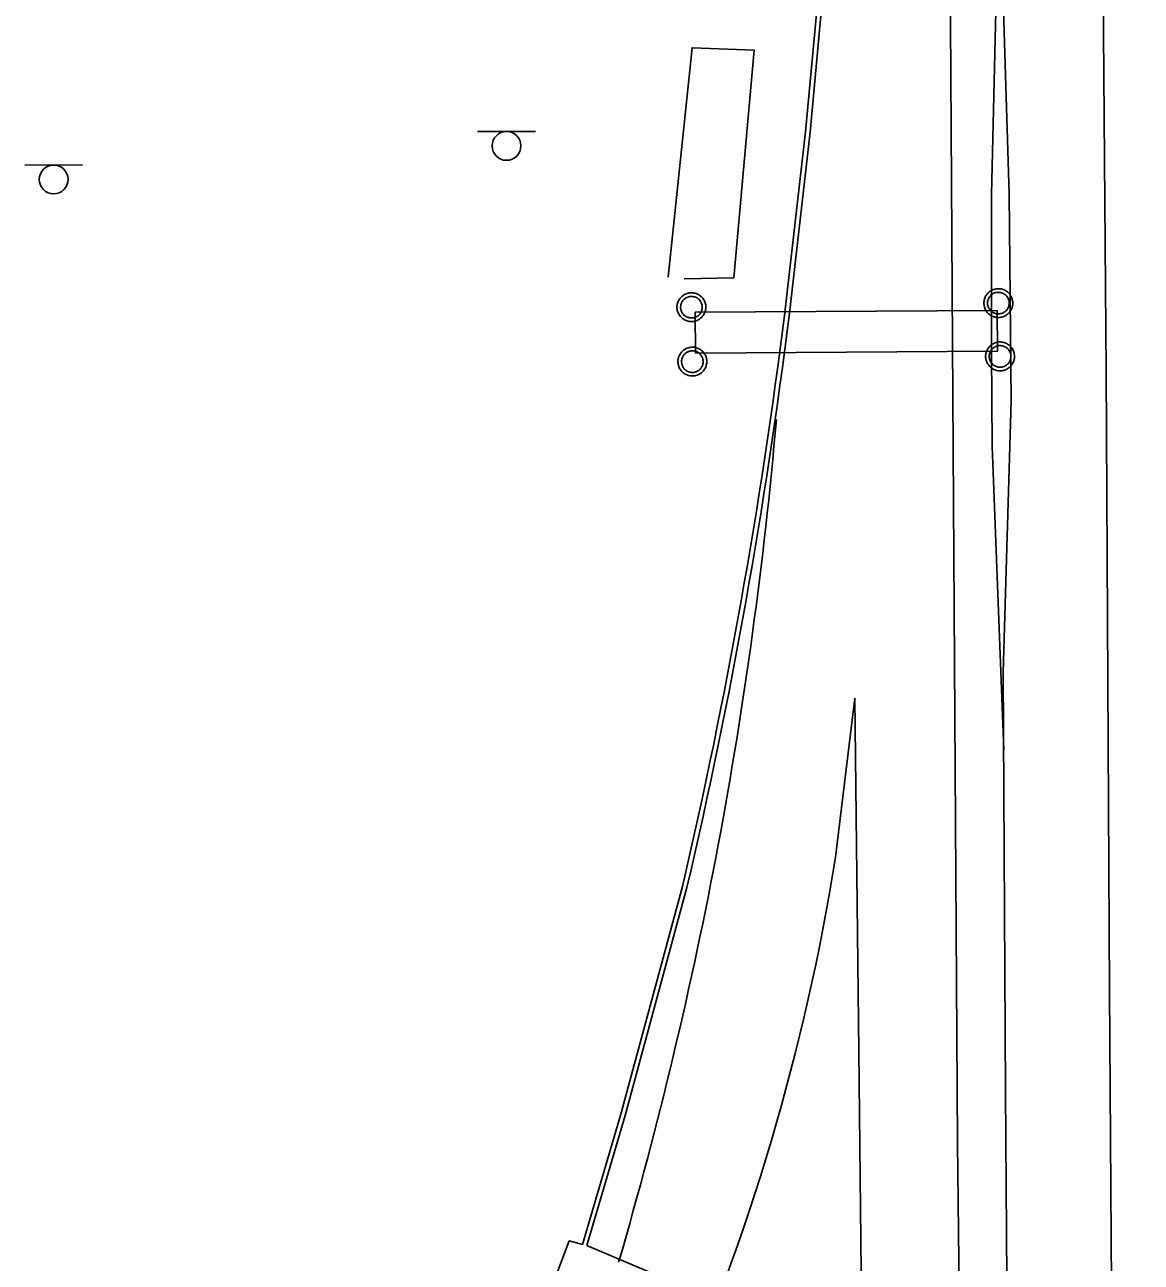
# Model space of a CAD drawing. Extents: x 2145380 to 2157287, y 139568 to 149130.
# Drawn here: x 2150633.3 to 2150778, y 143688.1 to 143848.7 of the extents above; entities that cross this region are included whole.
import ezdxf

# ---------------------------------------------------------------- set-up
doc = ezdxf.new("R2010")
doc.units = 0
for name, color, linetype in [('TOPO_Asphalt', 7, 'Continuous'), ('TOPO_Concrete', 7, 'Continuous'), ('TOPO_Curb Back', 7, 'Continuous'), ('TOPO_Power Pole', 7, 'Continuous'), ('TOPO_Sign', 7, 'Continuous'), ('TOPO_Wall Freestanding', 7, 'Continuous')]:
    doc.layers.add(name, color=color, linetype=linetype)

msp = doc.modelspace()

# ---------------------------------------------------------------- linework, layer by layer
at = {"layer": 'TOPO_Asphalt'}
for points in [[(2150772.83, 143886.16), (2150773.51, 143803.73), (2150773.92, 143723.32), (2150774.62, 143621.07), (2150775.2, 143512.02), (2150776.06, 143373.6), (2150776.8, 143240.22), (2150777.68, 143101.35), (2150778.04, 143055.61)], [(2150761.33, 143058.39), (2150760.85, 143109.01), (2150759.25, 143261.24), (2150757.66, 143398.88), (2150755.78, 143565.43), (2150754.21, 143703.67), (2150753.32, 143849.02), (2150753.42, 143879.74)], [(2150738.39, 143740.69), (2150740.91, 143761.3), (2150741.44, 143715.51), (2150742.16, 143646.15), (2150743.31, 143579.69), (2150744.37, 143494.08), (2150745.11, 143413.41), (2150746.4, 143303.44), (2150747.21, 143203.09)], [(2150705.59, 143690.44), (2150703.88, 143690.9), (2150693.64, 143663.88)], [(2150706.16, 143690.28), (2150731.1, 143679.69), (2150760.66, 143679.73)]]:
    msp.add_lwpolyline(points, dxfattribs=at)
for centre, radius, start, end in [((2150165.26, 143846.68), 567.61, 343.7795, 355.024), ((2150454.44, 143785.55), 287.47, 335.932, 351.0219)]:
    msp.add_arc(centre, radius, start, end, dxfattribs=at)
at = {"layer": 'TOPO_Concrete'}
msp.add_lwpolyline([(2150716.71, 143815.91), (2150719.8, 143845.68), (2150727.85, 143845.39), (2150725.19, 143815.84), (2150718.76, 143815.69)], dxfattribs=at)
at = {"layer": 'TOPO_Curb Back'}
for points in [[(2150736.99, 143861.71), (2150734.5, 143834.78), (2150731.81, 143811.32)], [(2150737.59, 143861.66), (2150735.1, 143834.72), (2150732.41, 143811.24)], [(2150718.55, 143736.88), (2150710.54, 143707.34), (2150705.58, 143690.45)], [(2150719.13, 143736.73), (2150711.12, 143707.17), (2150706.16, 143690.28)]]:
    msp.add_lwpolyline(points, dxfattribs=at)
for centre, radius, start, end in [((2150021.5, 143899.48), 715.76, 346.86941, 352.92441), ((2150021.47, 143899.49), 716.4, 346.86864, 352.9244)]:
    msp.add_arc(centre, radius, start, end, dxfattribs=at)
at = {"layer": 'TOPO_Power Pole'}
for points in [[(2150717.84, 143812.03), (2150717.84, 143812.16), (2150717.86, 143812.29), (2150717.88, 143812.41), (2150717.92, 143812.54), (2150717.96, 143812.67), (2150718.01, 143812.79), (2150718.07, 143812.91), (2150718.13, 143813.03), (2150718.21, 143813.14), (2150718.29, 143813.24), (2150718.38, 143813.34), (2150718.47, 143813.43), (2150718.58, 143813.51), (2150718.69, 143813.59), (2150718.8, 143813.66), (2150718.92, 143813.72), (2150719.04, 143813.77), (2150719.16, 143813.81), (2150719.29, 143813.85), (2150719.43, 143813.87), (2150719.56, 143813.89), (2150719.69, 143813.89), (2150719.82, 143813.89), (2150719.95, 143813.88), (2150720.08, 143813.86), (2150720.2, 143813.83), (2150720.33, 143813.79), (2150720.45, 143813.74), (2150720.58, 143813.69), (2150720.69, 143813.62), (2150720.8, 143813.55), (2150720.91, 143813.47), (2150721, 143813.38), (2150721.1, 143813.29), (2150721.18, 143813.18), (2150721.26, 143813.07), (2150721.33, 143812.96), (2150721.4, 143812.85), (2150721.45, 143812.72), (2150721.49, 143812.6), (2150721.53, 143812.47), (2150721.56, 143812.34), (2150721.57, 143812.21), (2150721.58, 143812.08), (2150721.58, 143811.95), (2150721.57, 143811.82), (2150721.55, 143811.69), (2150721.52, 143811.56), (2150721.48, 143811.43), (2150721.44, 143811.31), (2150721.38, 143811.19), (2150721.32, 143811.07), (2150721.25, 143810.96), (2150721.17, 143810.85), (2150721.08, 143810.75), (2150720.99, 143810.66), (2150720.89, 143810.58), (2150720.78, 143810.49), (2150720.67, 143810.42), (2150720.56, 143810.36), (2150720.44, 143810.3), (2150720.31, 143810.25), (2150720.18, 143810.22), (2150720.06, 143810.19), (2150719.92, 143810.17), (2150719.79, 143810.16), (2150719.67, 143810.16), (2150719.54, 143810.17), (2150719.41, 143810.18), (2150719.27, 143810.21), (2150719.15, 143810.24), (2150719.02, 143810.29), (2150718.9, 143810.34), (2150718.78, 143810.41), (2150718.67, 143810.47), (2150718.56, 143810.55), (2150718.46, 143810.64), (2150718.37, 143810.73), (2150718.28, 143810.83), (2150718.2, 143810.94), (2150718.12, 143811.04), (2150718.06, 143811.15), (2150718, 143811.28), (2150717.95, 143811.4), (2150717.91, 143811.53), (2150717.88, 143811.65), (2150717.86, 143811.79), (2150717.84, 143811.92), (2150717.84, 143812.03)], [(2150718.31, 143812.03), (2150718.31, 143812.14), (2150718.33, 143812.25), (2150718.35, 143812.36), (2150718.39, 143812.47), (2150718.42, 143812.58), (2150718.47, 143812.69), (2150718.53, 143812.78), (2150718.6, 143812.88), (2150718.67, 143812.96), (2150718.75, 143813.04), (2150718.84, 143813.13), (2150718.94, 143813.19), (2150719.03, 143813.25), (2150719.13, 143813.3), (2150719.24, 143813.34), (2150719.35, 143813.38), (2150719.46, 143813.4), (2150719.57, 143813.43), (2150719.69, 143813.43), (2150719.8, 143813.43), (2150719.91, 143813.42), (2150720.03, 143813.39), (2150720.14, 143813.36), (2150720.24, 143813.32), (2150720.35, 143813.28), (2150720.44, 143813.22), (2150720.54, 143813.15), (2150720.63, 143813.08), (2150720.72, 143813.01), (2150720.79, 143812.92), (2150720.86, 143812.82), (2150720.92, 143812.73), (2150720.98, 143812.63), (2150721.02, 143812.52), (2150721.06, 143812.41), (2150721.09, 143812.3), (2150721.1, 143812.19), (2150721.11, 143812.08), (2150721.11, 143811.97), (2150721.1, 143811.86), (2150721.08, 143811.74), (2150721.06, 143811.63), (2150721.02, 143811.52), (2150720.97, 143811.42), (2150720.92, 143811.32), (2150720.86, 143811.22), (2150720.79, 143811.13), (2150720.71, 143811.04), (2150720.63, 143810.96), (2150720.53, 143810.89), (2150720.44, 143810.83), (2150720.34, 143810.77), (2150720.23, 143810.72), (2150720.13, 143810.69), (2150720.01, 143810.66), (2150719.9, 143810.64), (2150719.78, 143810.63), (2150719.68, 143810.63), (2150719.57, 143810.64), (2150719.46, 143810.65), (2150719.34, 143810.67), (2150719.23, 143810.71), (2150719.13, 143810.75), (2150719.02, 143810.8), (2150718.93, 143810.87), (2150718.83, 143810.94), (2150718.75, 143811.01), (2150718.67, 143811.09), (2150718.59, 143811.18), (2150718.52, 143811.28), (2150718.47, 143811.37), (2150718.42, 143811.48), (2150718.38, 143811.59), (2150718.35, 143811.7), (2150718.33, 143811.81), (2150718.31, 143811.92), (2150718.31, 143812.03)], [(2150757.63, 143812.55), (2150757.64, 143812.69), (2150757.65, 143812.82), (2150757.68, 143812.94), (2150757.71, 143813.07), (2150757.75, 143813.2), (2150757.8, 143813.32), (2150757.86, 143813.44), (2150757.93, 143813.56), (2150758.01, 143813.67), (2150758.09, 143813.77), (2150758.17, 143813.87), (2150758.27, 143813.96), (2150758.37, 143814.04), (2150758.48, 143814.12), (2150758.6, 143814.19), (2150758.72, 143814.25), (2150758.83, 143814.3), (2150758.96, 143814.34), (2150759.09, 143814.38), (2150759.22, 143814.4), (2150759.35, 143814.42), (2150759.49, 143814.42), (2150759.61, 143814.42), (2150759.74, 143814.41), (2150759.87, 143814.39), (2150760, 143814.36), (2150760.13, 143814.32), (2150760.25, 143814.27), (2150760.37, 143814.22), (2150760.49, 143814.15), (2150760.6, 143814.08), (2150760.7, 143814), (2150760.8, 143813.91), (2150760.89, 143813.81), (2150760.98, 143813.71), (2150761.05, 143813.6), (2150761.13, 143813.49), (2150761.19, 143813.38), (2150761.24, 143813.25), (2150761.29, 143813.13), (2150761.32, 143813), (2150761.35, 143812.87), (2150761.37, 143812.74), (2150761.38, 143812.6), (2150761.38, 143812.48), (2150761.37, 143812.35), (2150761.35, 143812.22), (2150761.32, 143812.09), (2150761.28, 143811.96), (2150761.24, 143811.84), (2150761.18, 143811.72), (2150761.12, 143811.6), (2150761.05, 143811.49), (2150760.96, 143811.38), (2150760.88, 143811.28), (2150760.78, 143811.19), (2150760.69, 143811.1), (2150760.58, 143811.02), (2150760.47, 143810.95), (2150760.35, 143810.89), (2150760.23, 143810.83), (2150760.11, 143810.78), (2150759.98, 143810.75), (2150759.85, 143810.72), (2150759.72, 143810.7), (2150759.59, 143810.69), (2150759.46, 143810.69), (2150759.33, 143810.7), (2150759.2, 143810.71), (2150759.07, 143810.74), (2150758.95, 143810.77), (2150758.82, 143810.82), (2150758.7, 143810.87), (2150758.58, 143810.94), (2150758.47, 143811), (2150758.36, 143811.08), (2150758.25, 143811.16), (2150758.16, 143811.26), (2150758.07, 143811.35), (2150757.99, 143811.46), (2150757.92, 143811.57), (2150757.85, 143811.68), (2150757.8, 143811.81), (2150757.74, 143811.93), (2150757.7, 143812.06), (2150757.68, 143812.18), (2150757.65, 143812.31), (2150757.64, 143812.45), (2150757.63, 143812.55)], [(2150758.1, 143812.55), (2150758.11, 143812.66), (2150758.12, 143812.78), (2150758.15, 143812.89), (2150758.18, 143813), (2150758.22, 143813.11), (2150758.27, 143813.21), (2150758.33, 143813.31), (2150758.4, 143813.4), (2150758.47, 143813.49), (2150758.55, 143813.57), (2150758.64, 143813.65), (2150758.73, 143813.72), (2150758.83, 143813.78), (2150758.93, 143813.83), (2150759.03, 143813.87), (2150759.14, 143813.91), (2150759.26, 143813.93), (2150759.37, 143813.95), (2150759.49, 143813.95), (2150759.6, 143813.95), (2150759.7, 143813.95), (2150759.82, 143813.92), (2150759.93, 143813.89), (2150760.04, 143813.85), (2150760.15, 143813.81), (2150760.24, 143813.75), (2150760.34, 143813.68), (2150760.43, 143813.61), (2150760.51, 143813.54), (2150760.59, 143813.45), (2150760.66, 143813.35), (2150760.72, 143813.26), (2150760.77, 143813.15), (2150760.82, 143813.05), (2150760.85, 143812.94), (2150760.89, 143812.83), (2150760.9, 143812.72), (2150760.91, 143812.6), (2150760.91, 143812.5), (2150760.9, 143812.39), (2150760.88, 143812.27), (2150760.85, 143812.16), (2150760.81, 143812.05), (2150760.77, 143811.95), (2150760.72, 143811.85), (2150760.65, 143811.75), (2150760.59, 143811.65), (2150760.5, 143811.57), (2150760.42, 143811.49), (2150760.33, 143811.42), (2150760.23, 143811.36), (2150760.14, 143811.3), (2150760.03, 143811.25), (2150759.93, 143811.21), (2150759.81, 143811.19), (2150759.7, 143811.16), (2150759.58, 143811.15), (2150759.48, 143811.15), (2150759.36, 143811.16), (2150759.25, 143811.18), (2150759.13, 143811.2), (2150759.02, 143811.24), (2150758.92, 143811.28), (2150758.82, 143811.33), (2150758.72, 143811.4), (2150758.63, 143811.46), (2150758.54, 143811.54), (2150758.46, 143811.62), (2150758.39, 143811.71), (2150758.32, 143811.81), (2150758.27, 143811.9), (2150758.22, 143812), (2150758.17, 143812.11), (2150758.15, 143812.23), (2150758.12, 143812.34), (2150758.11, 143812.45), (2150758.1, 143812.55)], [(2150717.96, 143804.96), (2150717.97, 143805.1), (2150717.98, 143805.23), (2150718, 143805.35), (2150718.04, 143805.48), (2150718.08, 143805.61), (2150718.13, 143805.73), (2150718.19, 143805.85), (2150718.25, 143805.97), (2150718.34, 143806.08), (2150718.41, 143806.18), (2150718.5, 143806.28), (2150718.6, 143806.37), (2150718.7, 143806.45), (2150718.81, 143806.53), (2150718.93, 143806.6), (2150719.04, 143806.66), (2150719.16, 143806.71), (2150719.29, 143806.75), (2150719.42, 143806.79), (2150719.55, 143806.81), (2150719.68, 143806.83), (2150719.81, 143806.83), (2150719.94, 143806.83), (2150720.07, 143806.82), (2150720.2, 143806.8), (2150720.33, 143806.77), (2150720.46, 143806.73), (2150720.58, 143806.68), (2150720.7, 143806.63), (2150720.82, 143806.56), (2150720.93, 143806.49), (2150721.03, 143806.41), (2150721.13, 143806.32), (2150721.22, 143806.22), (2150721.31, 143806.12), (2150721.38, 143806.01), (2150721.45, 143805.9), (2150721.52, 143805.79), (2150721.57, 143805.66), (2150721.62, 143805.54), (2150721.65, 143805.41), (2150721.68, 143805.28), (2150721.69, 143805.15), (2150721.7, 143805.01), (2150721.7, 143804.89), (2150721.69, 143804.76), (2150721.67, 143804.63), (2150721.64, 143804.5), (2150721.61, 143804.37), (2150721.56, 143804.25), (2150721.5, 143804.13), (2150721.45, 143804.01), (2150721.37, 143803.9), (2150721.29, 143803.79), (2150721.2, 143803.69), (2150721.11, 143803.6), (2150721.01, 143803.51), (2150720.9, 143803.43), (2150720.79, 143803.36), (2150720.68, 143803.3), (2150720.56, 143803.24), (2150720.44, 143803.19), (2150720.3, 143803.16), (2150720.18, 143803.13), (2150720.05, 143803.11), (2150719.92, 143803.1), (2150719.79, 143803.1), (2150719.66, 143803.11), (2150719.53, 143803.12), (2150719.39, 143803.15), (2150719.27, 143803.18), (2150719.15, 143803.23), (2150719.02, 143803.28), (2150718.9, 143803.35), (2150718.79, 143803.41), (2150718.69, 143803.49), (2150718.58, 143803.57), (2150718.49, 143803.67), (2150718.4, 143803.76), (2150718.32, 143803.87), (2150718.24, 143803.98), (2150718.18, 143804.09), (2150718.12, 143804.22), (2150718.07, 143804.34), (2150718.03, 143804.47), (2150718, 143804.59), (2150717.98, 143804.72), (2150717.97, 143804.86), (2150717.96, 143804.96)], [(2150757.86, 143805.64), (2150757.86, 143805.77), (2150757.88, 143805.9), (2150757.9, 143806.03), (2150757.94, 143806.16), (2150757.98, 143806.28), (2150758.03, 143806.41), (2150758.09, 143806.53), (2150758.15, 143806.64), (2150758.23, 143806.75), (2150758.31, 143806.86), (2150758.4, 143806.95), (2150758.5, 143807.05), (2150758.6, 143807.13), (2150758.71, 143807.21), (2150758.82, 143807.27), (2150758.94, 143807.33), (2150759.06, 143807.38), (2150759.18, 143807.43), (2150759.31, 143807.46), (2150759.45, 143807.49), (2150759.58, 143807.51), (2150759.71, 143807.51), (2150759.84, 143807.51), (2150759.97, 143807.49), (2150760.1, 143807.48), (2150760.22, 143807.44), (2150760.35, 143807.41), (2150760.47, 143807.35), (2150760.6, 143807.3), (2150760.71, 143807.24), (2150760.82, 143807.16), (2150760.93, 143807.08), (2150761.02, 143807), (2150761.12, 143806.9), (2150761.2, 143806.8), (2150761.28, 143806.69), (2150761.35, 143806.58), (2150761.42, 143806.46), (2150761.47, 143806.34), (2150761.51, 143806.21), (2150761.55, 143806.09), (2150761.58, 143805.96), (2150761.59, 143805.82), (2150761.6, 143805.69), (2150761.6, 143805.57), (2150761.59, 143805.43), (2150761.57, 143805.3), (2150761.54, 143805.17), (2150761.5, 143805.05), (2150761.46, 143804.92), (2150761.4, 143804.81), (2150761.35, 143804.69), (2150761.27, 143804.58), (2150761.19, 143804.47), (2150761.1, 143804.36), (2150761.01, 143804.27), (2150760.91, 143804.19), (2150760.8, 143804.11), (2150760.69, 143804.04), (2150760.58, 143803.97), (2150760.46, 143803.92), (2150760.33, 143803.87), (2150760.2, 143803.83), (2150760.08, 143803.8), (2150759.95, 143803.78), (2150759.81, 143803.77), (2150759.69, 143803.77), (2150759.56, 143803.78), (2150759.43, 143803.79), (2150759.29, 143803.82), (2150759.17, 143803.86), (2150759.05, 143803.91), (2150758.92, 143803.96), (2150758.8, 143804.02), (2150758.69, 143804.09), (2150758.58, 143804.17), (2150758.48, 143804.25), (2150758.39, 143804.34), (2150758.3, 143804.44), (2150758.22, 143804.55), (2150758.14, 143804.66), (2150758.08, 143804.77), (2150758.02, 143804.89), (2150757.97, 143805.02), (2150757.93, 143805.14), (2150757.9, 143805.26), (2150757.88, 143805.4), (2150757.86, 143805.53), (2150757.86, 143805.64)], [(2150758.33, 143805.64), (2150758.33, 143805.75), (2150758.35, 143805.87), (2150758.37, 143805.98), (2150758.41, 143806.09), (2150758.45, 143806.2), (2150758.5, 143806.3), (2150758.55, 143806.39), (2150758.62, 143806.49), (2150758.69, 143806.58), (2150758.77, 143806.66), (2150758.86, 143806.74), (2150758.96, 143806.81), (2150759.05, 143806.86), (2150759.15, 143806.91), (2150759.26, 143806.96), (2150759.37, 143807), (2150759.48, 143807.02), (2150759.59, 143807.04), (2150759.71, 143807.04), (2150759.82, 143807.04), (2150759.93, 143807.03), (2150760.05, 143807.01), (2150760.16, 143806.97), (2150760.26, 143806.94), (2150760.37, 143806.89), (2150760.46, 143806.83), (2150760.56, 143806.77), (2150760.65, 143806.7), (2150760.74, 143806.62), (2150760.81, 143806.53), (2150760.88, 143806.44), (2150760.94, 143806.34), (2150761, 143806.24), (2150761.05, 143806.14), (2150761.08, 143806.03), (2150761.11, 143805.92), (2150761.12, 143805.8), (2150761.13, 143805.69), (2150761.13, 143805.58), (2150761.12, 143805.47), (2150761.1, 143805.36), (2150761.08, 143805.24), (2150761.04, 143805.13), (2150760.99, 143805.03), (2150760.94, 143804.93), (2150760.88, 143804.83), (2150760.81, 143804.74), (2150760.73, 143804.66), (2150760.65, 143804.58), (2150760.55, 143804.51), (2150760.46, 143804.45), (2150760.36, 143804.39), (2150760.25, 143804.34), (2150760.15, 143804.3), (2150760.03, 143804.27), (2150759.92, 143804.25), (2150759.8, 143804.24), (2150759.7, 143804.24), (2150759.59, 143804.25), (2150759.48, 143804.26), (2150759.36, 143804.28), (2150759.25, 143804.32), (2150759.15, 143804.36), (2150759.05, 143804.42), (2150758.95, 143804.48), (2150758.85, 143804.55), (2150758.77, 143804.62), (2150758.69, 143804.71), (2150758.61, 143804.8), (2150758.55, 143804.89), (2150758.5, 143804.99), (2150758.45, 143805.09), (2150758.4, 143805.2), (2150758.37, 143805.31), (2150758.35, 143805.42), (2150758.33, 143805.54), (2150758.33, 143805.64)], [(2150718.43, 143804.96), (2150718.44, 143805.07), (2150718.45, 143805.19), (2150718.47, 143805.3), (2150718.51, 143805.41), (2150718.55, 143805.52), (2150718.6, 143805.62), (2150718.66, 143805.72), (2150718.72, 143805.81), (2150718.79, 143805.9), (2150718.88, 143805.98), (2150718.96, 143806.06), (2150719.06, 143806.13), (2150719.15, 143806.19), (2150719.26, 143806.24), (2150719.36, 143806.28), (2150719.47, 143806.32), (2150719.59, 143806.34), (2150719.69, 143806.36), (2150719.81, 143806.36), (2150719.92, 143806.36), (2150720.03, 143806.36), (2150720.15, 143806.33), (2150720.26, 143806.3), (2150720.36, 143806.26), (2150720.47, 143806.22), (2150720.57, 143806.16), (2150720.66, 143806.09), (2150720.76, 143806.02), (2150720.84, 143805.95), (2150720.91, 143805.86), (2150720.99, 143805.76), (2150721.04, 143805.67), (2150721.1, 143805.56), (2150721.15, 143805.46), (2150721.18, 143805.35), (2150721.21, 143805.24), (2150721.23, 143805.13), (2150721.24, 143805.01), (2150721.24, 143804.91), (2150721.23, 143804.8), (2150721.2, 143804.68), (2150721.18, 143804.57), (2150721.14, 143804.46), (2150721.09, 143804.36), (2150721.04, 143804.26), (2150720.98, 143804.16), (2150720.91, 143804.06), (2150720.83, 143803.98), (2150720.75, 143803.9), (2150720.66, 143803.83), (2150720.56, 143803.77), (2150720.47, 143803.71), (2150720.35, 143803.66), (2150720.25, 143803.62), (2150720.14, 143803.6), (2150720.03, 143803.57), (2150719.91, 143803.56), (2150719.81, 143803.56), (2150719.69, 143803.57), (2150719.58, 143803.59), (2150719.46, 143803.61), (2150719.35, 143803.65), (2150719.25, 143803.69), (2150719.15, 143803.74), (2150719.05, 143803.81), (2150718.96, 143803.87), (2150718.87, 143803.95), (2150718.79, 143804.03), (2150718.71, 143804.12), (2150718.65, 143804.22), (2150718.6, 143804.31), (2150718.55, 143804.41), (2150718.5, 143804.52), (2150718.47, 143804.64), (2150718.45, 143804.75), (2150718.44, 143804.86), (2150718.43, 143804.96)]]:
    msp.add_lwpolyline(points, dxfattribs=at)
at = {"layer": 'TOPO_Sign'}
for points in [[(2150691.99, 143834.82), (2150699.48, 143834.82)], [(2150695.74, 143834.82), (2150695.74, 143834.82)], [(2150693.87, 143832.95), (2150693.87, 143832.95)], [(2150697.61, 143832.95), (2150697.61, 143832.95)], [(2150695.74, 143831.08), (2150695.74, 143831.08)], [(2150633.27, 143830.47), (2150640.77, 143830.48)], [(2150637.02, 143830.47), (2150637.02, 143830.47)], [(2150635.16, 143828.6), (2150635.16, 143828.6)], [(2150638.89, 143828.6), (2150638.89, 143828.6)], [(2150637.02, 143826.73), (2150637.02, 143826.73)]]:
    msp.add_lwpolyline(points, dxfattribs=at)
msp.add_lwpolyline([(2150720.23, 143806.07), (2150759.39, 143806.31), (2150759.35, 143811.6), (2150720.2, 143811.36)], close=True, dxfattribs=at)
for centre, start, end in [((2150695.74, 143832.95), 90, 180), ((2150695.74, 143832.95), 360, 90), ((2150695.74, 143832.95), 180, 270), ((2150695.74, 143832.95), 270, 0), ((2150637.02, 143828.6), 90, 180), ((2150637.02, 143828.6), 360, 90), ((2150637.02, 143828.6), 180, 270), ((2150637.02, 143828.6), 270, 0)]:
    msp.add_arc(centre, 1.87, start, end, dxfattribs=at)
at = {"layer": 'TOPO_Wall Freestanding'}
msp.add_lwpolyline([(2150769.17, 143080.78), (2150767.89, 143167.61), (2150765.93, 143268.98), (2150763.03, 143421.04), (2150761.46, 143572.97), (2150760.66, 143679.73), (2150760.43, 143710.32), (2150760.15, 143764.69), (2150761.19, 143799.86), (2150760.93, 143826.74), (2150759.61, 143868.78), (2150758.64, 143826.63), (2150758.62, 143806.22), (2150758.7, 143793.94), (2150760.2, 143754.59)], dxfattribs=at)

doc.saveas('drawing.dxf')
